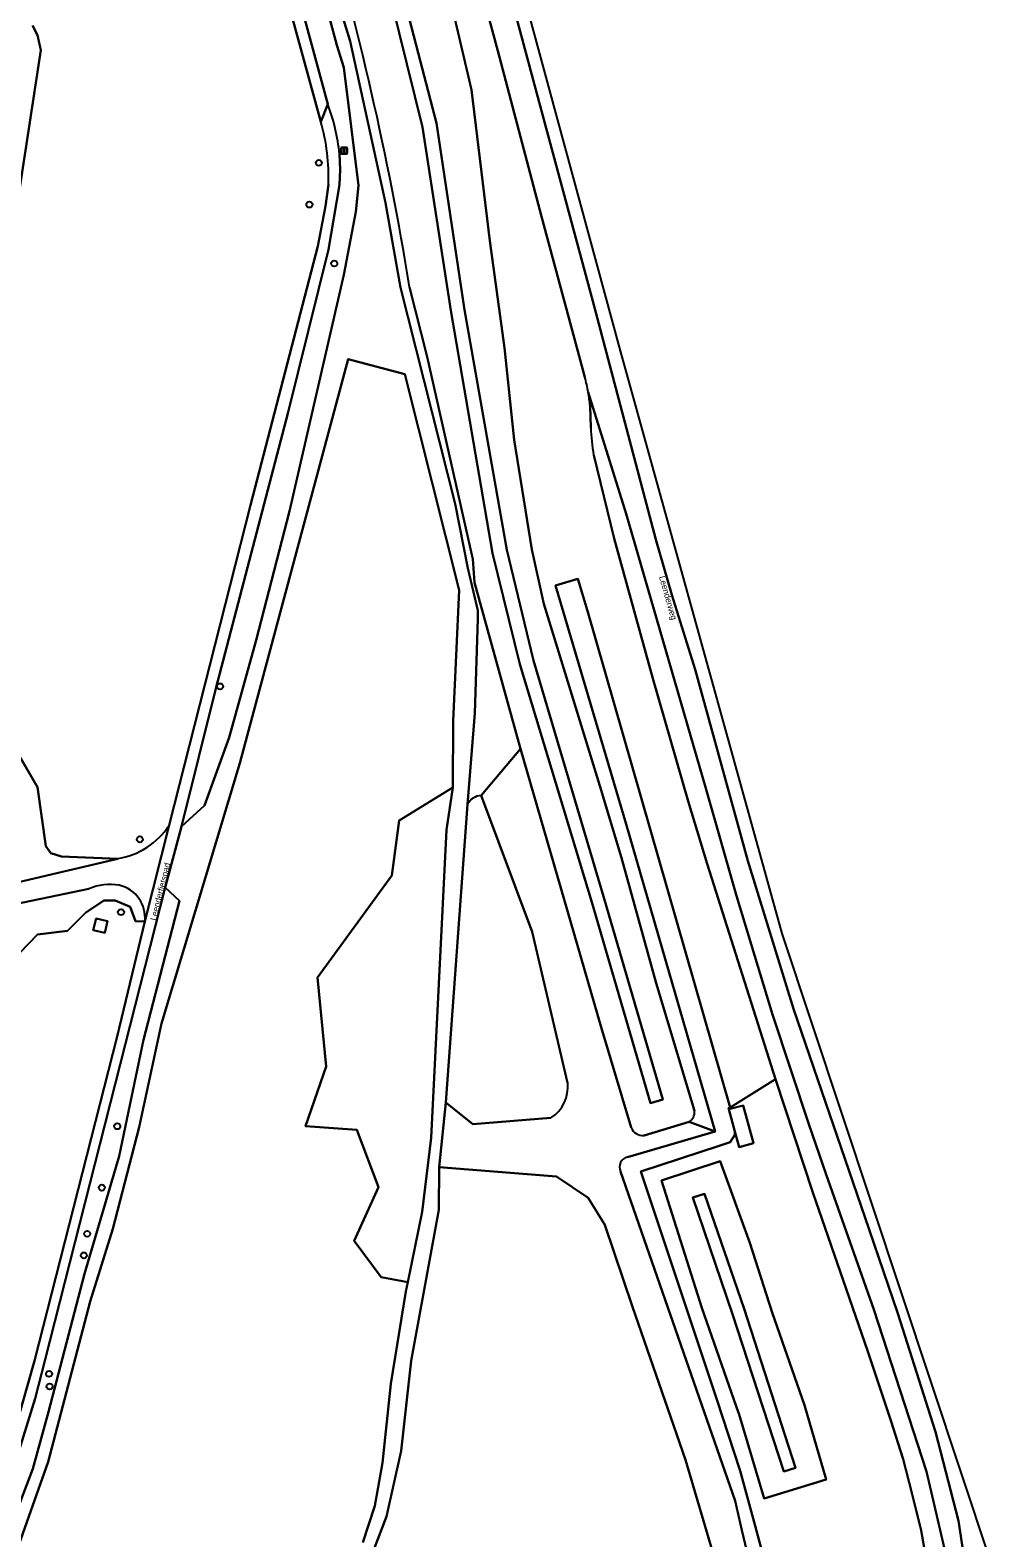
# Model space of a CAD drawing. Extents: x 162156 to 163172, y 378995 to 380779.
# Drawn here: x 162827.7 to 162983.4, y 379721.4 to 379965.5 of the extents above; entities that cross this region are included whole.
import ezdxf

# ---------------------------------------------------------------- set-up
doc = ezdxf.new("R2010")
doc.units = 0
for name, color, linetype in [('IMGEO_Afsluitpaal', 7, 'Continuous'), ('IMGEO_Berm_groen', 7, 'Continuous'), ('IMGEO_Boom', 7, 'Continuous'), ('IMGEO_Fietspad_gesloten', 7, 'Continuous'), ('IMGEO_Gemengd_bos', 7, 'Continuous'), ('IMGEO_Grasland_overig', 7, 'Continuous'), ('IMGEO_Groenvoorziening', 7, 'Continuous'), ('IMGEO_Lage_trafo', 7, 'Continuous'), ('IMGEO_Naaldbos', 7, 'Continuous'), ('IMGEO_Openbare_ruimte_label', 7, 'Continuous'), ('IMGEO_Rijbaan_lokaal_gesloten', 7, 'Continuous'), ('IMGEO_Rijbaan_lokaal_onverhard', 7, 'Continuous'), ('IMGEO_Rijbaan_regionaal_gesloten', 7, 'Continuous'), ('IMGEO_Terreindeel_open', 7, 'Continuous'), ('IMGEO_Voetpad_onverhard', 7, 'Continuous'), ('IMGEO_Waterloop', 7, 'Continuous')]:
    doc.layers.add(name, color=color, linetype=linetype)

msp = doc.modelspace()

# ---------------------------------------------------------------- linework, layer by layer
at = {"layer": 'IMGEO_Afsluitpaal'}
for p, q in [((162878.09, 379945.61), (162878.09, 379946.41)), ((162878.09, 379946.41), (162878.09, 379945.61)), ((162878.19, 379946.51), (162878.98, 379946.51)), ((162878.98, 379946.51), (162878.19, 379946.51)), ((162879.08, 379946.41), (162879.08, 379945.61)), ((162879.08, 379945.61), (162879.08, 379946.41)), ((162878.98, 379945.51), (162878.19, 379945.51)), ((162878.19, 379945.51), (162878.98, 379945.51))]:
    msp.add_line(p, q, dxfattribs=at)
msp.add_lwpolyline([(162878.51, 379946.39), (162878.66, 379946.39), (162878.66, 379945.64), (162878.51, 379945.64), (162878.51, 379946.39)], dxfattribs=at)
for centre, start, end in [((162878.19, 379946.41), 90, 180), ((162878.19, 379946.41), 90, 180), ((162878.98, 379946.41), 0, 90), ((162878.98, 379946.41), 360, 90), ((162878.19, 379945.61), 180, 270), ((162878.19, 379945.61), 180, 270), ((162878.98, 379945.61), 270, 0), ((162878.98, 379945.61), 270, 0)]:
    msp.add_arc(centre, 0.1, start, end, dxfattribs=at)
at = {"layer": 'IMGEO_Berm_groen'}
for points in [[(162917.61, 379909.32), (162910.58, 379935.34), (162903.48, 379962.19), (162894.41, 379995.63), (162889.22, 380014.47), (162884.39, 380032.32), (162875.97, 380063.72), (162870.69, 380083.46), (162863.82, 380109.09), (162860.82, 380119.94), (162857.11, 380132.94), (162856.21, 380136.12), (162855.96, 380136.76), (162854.36, 380140.73), (162852.99, 380143.75), (162851.45, 380147.17), (162847.93, 380156.76), (162846.88, 380159.68), (162845.69, 380164.1), (162842.43, 380176.6)], [(162894.82, 379974.81), (162899.22, 379955.87), (162902.22, 379931.42), (162904.56, 379914.07), (162906.14, 379899.21), (162909.01, 379881.44), (162910.96, 379872.62), (162920.05, 379843.16), (162923.52, 379831.46), (162929.16, 379811.21), (162935.38, 379790.49)], [(162918.57, 379901.17), (162918.44, 379904.64)], [(162934.49, 379788.73), (162938.71, 379787.15), (162924.32, 379836.94), (162912.84, 379875.57), (162916.47, 379876.66), (162918.01, 379871.51), (162941.16, 379791.04), (162948.49, 379795.64), (162937.43, 379830.51), (162934.33, 379840.69), (162928.63, 379860.51), (162922.37, 379883.23), (162919.04, 379896.72)], [(162974.04, 379711.48), (162972.1, 379722.52), (162970.66, 379728.45), (162969.17, 379734.12), (162967.19, 379740.36), (162963.46, 379751.56), (162954.53, 379777.27), (162948.49, 379795.64), (162941.16, 379791.04), (162940.89, 379790.95), (162940.94, 379790.77), (162943.24, 379791.4), (162944.92, 379785.28), (162942.62, 379784.65), (162941.93, 379787.14), (162941.91, 379786.83), (162941.9, 379786.65), (162941.17, 379785.41), (162939.38, 379784.86), (162926.68, 379780.68), (162938.98, 379743.78), (162942.78, 379732.23), (162945.18, 379723.32), (162947.89, 379713.23)]]:
    msp.add_lwpolyline(points, dxfattribs=at)
msp.add_lwpolyline([(162946.65, 379727.73), (162942.61, 379741.34), (162942.19, 379742.53), (162936.54, 379758.61), (162930.01, 379779.21), (162939.55, 379782.36), (162944.35, 379769.13), (162947.98, 379757.85), (162953.19, 379742.82), (162956.74, 379730.83)], close=True, dxfattribs=at)
for centre, radius, start, end in [((162890.75, 379902.1), 27.81, 9.9731, 15.0288), ((162890.59, 379902.11), 27.97, 5.1919, 9.9153), ((162953.58, 379902.54), 35.04, 182.2391, 189.5714), ((162933.55, 379790.31), 1.83, 300.8414, 5.8723)]:
    msp.add_arc(centre, radius, start, end, dxfattribs=at)
at = {"layer": 'IMGEO_Boom'}
for centre in [(162874.48, 379944.04), (162872.96, 379937.28), (162876.99, 379927.74), (162858.47, 379859.25), (162845.47, 379834.48), (162842.42, 379822.68), (162841.82, 379788.01), (162839.31, 379778.07), (162836.94, 379770.59), (162836.39, 379767.09), (162830.76, 379747.91), (162830.85, 379745.87)]:
    msp.add_circle(centre, 0.489, dxfattribs=at)
at = {"layer": 'IMGEO_Fietspad_gesloten'}
for points in [[(162875.93, 379953.56), (162874.8, 379950.69)], [(162715.51, 379609.31), (162717.24, 379610.86), (162732.91, 379626.38), (162760.99, 379654.03), (162786.71, 379678.38), (162791.39, 379683.4), (162804.08, 379697.2), (162805.81, 379699.6), (162810.52, 379706.16), (162815.38, 379713.8), (162818.24, 379718.3), (162823.79, 379729.7), (162825.45, 379733.98), (162828.53, 379743.94), (162830.08, 379750), (162849.6, 379826.69), (162852.22, 379836.57), (162857.79, 379858.93), (162869.52, 379903.66), (162876.06, 379930), (162877.84, 379940.5), (162877.93, 379942.99), (162877.81, 379945.48)], [(162876.03, 379940.52), (162875.56, 379937.03), (162874.3, 379930.54), (162863.39, 379888.59), (162850.2, 379836.76), (162846.29, 379821.19), (162841.79, 379802.53), (162828.42, 379750), (162825.44, 379739.57), (162822.38, 379730.43), (162817.29, 379720.1), (162810.08, 379708.8), (162804.06, 379700.23), (162794.51, 379689.23), (162789.51, 379683.97), (162747.05, 379642.96), (162715.62, 379612.41)]]:
    msp.add_lwpolyline(points, dxfattribs=at)
for centre, radius, start, end in [((162848.07, 379942.81), 29.86, 5.1276, 21.0987), ((162843.75, 379941.78), 32.31, 357.7601, 16.0015)]:
    msp.add_arc(centre, radius, start, end, dxfattribs=at)
at = {"layer": 'IMGEO_Gemengd_bos'}
for points in [[(162881.59, 379720.59), (162883.54, 379726.54), (162884.81, 379733.52), (162886.15, 379746.28), (162888.59, 379761.25), (162888.9, 379762.78), (162884.57, 379763.57), (162880.23, 379769.48), (162884.17, 379778.16), (162880.63, 379787.42), (162872.35, 379788.01), (162875.69, 379797.67), (162874.28, 379812.08), (162886.29, 379828.61), (162887.51, 379837.55), (162896.21, 379842.9), (162896.24, 379853.7), (162897.24, 379874.86), (162888.4, 379909.84), (162879.25, 379912.27), (162861.7, 379846.82), (162848.98, 379804.67), (162845.36, 379787.84), (162841.08, 379771.42), (162837.43, 379759.61), (162830.64, 379733.64), (162825.27, 379718.55)], [(162824.03, 379721.72), (162828.13, 379732.54), (162830.69, 379741.74), (162836.52, 379764.13), (162842.14, 379783.15), (162846.05, 379802.03), (162851.9, 379824.51), (162849.6, 379826.69), (162830.08, 379750), (162828.53, 379743.94), (162825.45, 379733.98)]]:
    msp.add_lwpolyline(points, dxfattribs=at)
at = {"layer": 'IMGEO_Grasland_overig'}
msp.add_lwpolyline([(162888.9, 379762.78), (162891.22, 379774.13), (162892.67, 379786.15), (162895.18, 379836.01), (162896.21, 379842.9), (162887.51, 379837.55), (162886.29, 379828.61), (162874.28, 379812.08), (162875.69, 379797.67), (162872.35, 379788.01), (162880.63, 379787.42), (162884.17, 379778.16), (162880.23, 379769.48), (162884.57, 379763.57)], close=True, dxfattribs=at)
at = {"layer": 'IMGEO_Groenvoorziening'}
for points in [[(162734.13, 380481.79), (162738.94, 380462.93), (162755.08, 380399.61), (162794.83, 380252.85), (162795.6, 380250), (162807.15, 380207.37), (162834.02, 380108.17), (162847.39, 380056.99), (162849.58, 380050.07), (162853.05, 380036.53), (162855.7, 380027.53), (162859.06, 380014.99), (162859.82, 380012.91), (162860.3, 380010.25), (162863.33, 380000), (162875.93, 379953.56)], [(162877.81, 379945.48), (162877.93, 379942.99), (162877.84, 379940.5), (162876.06, 379930), (162869.52, 379903.66), (162857.79, 379858.93), (162852.22, 379836.57), (162855.95, 379839.98), (162859.94, 379851), (162864.32, 379866.72), (162869.74, 379887.62), (162878.52, 379925.93), (162880.46, 379936.12), (162880.89, 379940.36), (162878.53, 379959.46), (162877.4, 379963.09), (162875.48, 379970.32), (162872.22, 379980.62), (162850.44, 380055.19), (162836.52, 380107.17), (162815.65, 380183.14), (162803.81, 380228.27), (162800.75, 380239.27), (162797.43, 380253.23)], [(162935.38, 379790.49), (162929.16, 379811.21), (162923.52, 379831.46), (162920.05, 379843.16), (162910.96, 379872.62), (162909.01, 379881.44), (162906.14, 379899.21), (162904.56, 379914.07), (162902.22, 379931.42), (162899.22, 379955.87), (162894.82, 379974.81), (162894.02, 379977.91), (162885.8, 380009.88), (162880.27, 380030.3), (162869.2, 380069.9), (162864.7, 380086.48), (162854.36, 380123.05), (162852.47, 380130.79), (162844.58, 380151.28), (162840.44, 380167.5), (162836.23, 380181.26), (162831.86, 380198.18), (162828.22, 380211.65), (162827.76, 380214.25)], [(162884.94, 379975.43), (162891.3, 379949.82), (162895.88, 379920.15), (162902.65, 379880.85), (162907.08, 379862.85), (162918.71, 379824.28), (162928.26, 379791.77), (162930.23, 379792.37), (162920.76, 379824.7), (162909.3, 379863.44), (162904.94, 379881.38), (162898.08, 379920.26), (162893.55, 379950.48), (162886.92, 379975.98)], [(162886.92, 379975.98), (162893.55, 379950.48), (162898.08, 379920.26), (162904.94, 379881.38), (162909.3, 379863.44), (162920.76, 379824.7), (162930.23, 379792.37), (162928.26, 379791.77), (162918.71, 379824.28), (162907.08, 379862.85), (162902.65, 379880.85), (162895.88, 379920.15), (162891.3, 379949.82), (162884.94, 379975.43)], [(162876.41, 379973.93), (162879.54, 379963.77), (162885.3, 379937.58), (162887.73, 379923.86), (162896.6, 379888.82), (162898.62, 379878.42), (162900.23, 379871.56), (162900.24, 379870.17), (162899.79, 379854.89), (162898.6, 379840.15)], [(162889.2, 379923.92), (162892.02, 379912.62), (162899.45, 379879.84), (162899.74, 379876.09), (162907.15, 379849.14), (162920.23, 379804.06), (162925.1, 379787.82)], [(162900.8, 379841.58), (162907.15, 379849.14), (162899.74, 379876.09), (162899.45, 379879.84), (162892.02, 379912.62), (162889.2, 379923.92)], [(162814.73, 379825.21), (162816.76, 379825.45), (162841.89, 379831.35), (162832.76, 379831.71), (162831.04, 379832.26), (162830.23, 379833.4), (162828.9, 379842.91), (162825.99, 379847.95), (162824.4, 379848.34), (162822.02, 379847.95), (162816.5, 379843.17), (162814.86, 379840.64), (162809.65, 379831.46), (162809.81, 379827.68)], [(162925.1, 379787.82), (162920.23, 379804.06), (162907.15, 379849.14), (162900.8, 379841.58), (162909.04, 379819.51), (162914.81, 379795.03)], [(162914.81, 379795.03), (162909.04, 379819.51), (162900.8, 379841.58)], [(162898.6, 379840.15), (162895.08, 379791.88), (162899.45, 379788.37), (162912.09, 379789.39)], [(162837.18, 379826.45), (162821.3, 379823.15), (162812.62, 379820.83), (162805.32, 379818.17), (162805.9, 379816.58), (162811.7, 379813.01), (162816.32, 379813.06), (162818.79, 379814.79), (162826.01, 379816.09), (162828.89, 379819.07), (162833.76, 379819.66), (162836.69, 379822.59), (162839.61, 379824.55), (162841.49, 379824.55), (162843.93, 379823.55), (162844.77, 379821.22), (162846.29, 379821.19)], [(162912.09, 379789.39), (162899.45, 379788.37), (162895.08, 379791.88), (162894, 379781.4), (162913, 379779.85), (162918.14, 379776.4), (162920.85, 379772.03), (162925.34, 379758.76), (162933.93, 379733.97), (162944.99, 379696.47), (162947.51, 379703.08)], [(162924.49, 379783.03), (162938.71, 379787.15), (162934.49, 379788.73), (162927.19, 379786.53)], [(162927.19, 379786.53), (162934.49, 379788.73)], [(162944.99, 379696.47), (162933.93, 379733.97), (162925.34, 379758.76), (162920.85, 379772.03), (162918.14, 379776.4), (162913, 379779.85), (162894, 379781.4), (162893.96, 379774.48), (162889.44, 379750), (162887.81, 379735.43), (162885.47, 379724.81), (162882.12, 379716.09)], [(162945.41, 379712.63), (162943.06, 379722.62), (162941.95, 379727.34), (162936.12, 379744.06), (162923.39, 379780.69)]]:
    msp.add_lwpolyline(points, dxfattribs=at)
for points in [[(162942.61, 379741.34), (162946.65, 379727.73), (162956.74, 379730.83), (162953.19, 379742.82), (162947.98, 379757.85), (162944.35, 379769.13), (162939.55, 379782.36), (162930.01, 379779.21), (162936.54, 379758.61), (162942.19, 379742.53)], [(162949.83, 379732.12), (162941.48, 379757.76), (162935.11, 379776.45), (162937.01, 379777.08), (162943.44, 379758.46), (162951.72, 379732.68)]]:
    msp.add_lwpolyline(points, close=True, dxfattribs=at)
for centre, radius, start, end in [((162391.87, 379842.83), 503.9, 9.2605, 16.5574), ((162391.87, 379842.83), 503.9, 9.2605, 16.5574), ((162848.07, 379942.81), 29.86, 5.1276, 21.0987), ((162900.88, 379839.05), 2.53, 91.8501, 154.1848), ((162900.88, 379839.05), 2.53, 91.8501, 154.1848), ((162840.58, 379818.83), 8.35, 79.277, 113.9827), ((162840.93, 379821.78), 5.39, 353.7471, 77.1275), ((162908.91, 379794.4), 5.94, 302.4047, 6.1174), ((162908.91, 379794.4), 5.94, 302.4047, 6.1174), ((162933.55, 379790.31), 1.83, 300.8414, 5.8723), ((162926.99, 379788.55), 2.03, 201.3117, 275.7606), ((162926.99, 379788.55), 2.03, 201.3117, 275.7606), ((162924.86, 379781.43), 1.64, 102.7748, 206.594)]:
    msp.add_arc(centre, radius, start, end, dxfattribs=at)
at = {"layer": 'IMGEO_Lage_trafo'}
msp.add_lwpolyline([(162837.92, 379819.77), (162839.78, 379819.35), (162840.23, 379821.24), (162838.38, 379821.67)], close=True, dxfattribs=at)
at = {"layer": 'IMGEO_Naaldbos'}
for points in [[(162874.8, 379950.69), (162861.32, 380000)], [(162828.05, 379966.29), (162828.91, 379964.74), (162829.43, 379962.3), (162823.42, 379923.1), (162822.46, 379914.4), (162821.28, 379907.95), (162817.16, 379880.4), (162812.11, 379849.65), (162809.65, 379831.46), (162814.86, 379840.64), (162816.5, 379843.17), (162822.02, 379847.95), (162824.4, 379848.34), (162825.99, 379847.95), (162828.9, 379842.91), (162830.23, 379833.4), (162831.04, 379832.26), (162832.76, 379831.71), (162841.89, 379831.35)], [(162850.2, 379836.76), (162863.39, 379888.59), (162874.3, 379930.54), (162875.56, 379937.03), (162876.03, 379940.52)], [(162825.44, 379739.57), (162828.42, 379750), (162841.79, 379802.53), (162846.29, 379821.19), (162844.77, 379821.22), (162843.93, 379823.55), (162841.49, 379824.55), (162839.61, 379824.55), (162836.69, 379822.59), (162833.76, 379819.66), (162828.89, 379819.07), (162826.01, 379816.09)]]:
    msp.add_lwpolyline(points, dxfattribs=at)
msp.add_lwpolyline([(162837.92, 379819.77), (162838.38, 379821.67), (162840.23, 379821.24), (162839.78, 379819.35)], close=True, dxfattribs=at)
for centre, radius, start, end in [((162843.75, 379941.78), 32.31, 357.7601, 16.0015), ((162839.96, 379843.41), 12.21, 279.0992, 327.0086)]:
    msp.add_arc(centre, radius, start, end, dxfattribs=at)
at = {"layer": 'IMGEO_Rijbaan_lokaal_gesloten'}
msp.add_lwpolyline([(162861.32, 380000), (162874.8, 379950.69), (162875.93, 379953.56), (162863.33, 380000)], dxfattribs=at)
at = {"layer": 'IMGEO_Rijbaan_lokaal_onverhard'}
for points in [[(162887.73, 379923.86), (162885.3, 379937.58), (162879.54, 379963.77), (162876.41, 379973.93), (162873.07, 379986.28), (162850.82, 380063.54), (162848.03, 380072.7), (162845.72, 380082.59), (162838.72, 380106.16), (162830.29, 380136.99), (162820.47, 380174.33), (162817.83, 380185.51), (162813.27, 380202.73), (162804.6, 380231.95), (162798.6, 380253.4), (162796.52, 380260.82), (162792.42, 380276.74), (162787.62, 380297.4), (162782.46, 380315.75), (162778.52, 380332.03), (162771.24, 380358.92), (162764.08, 380387.55), (162762.98, 380391.94), (162737.51, 380495.43)], [(162875.48, 379970.32), (162877.4, 379963.09), (162878.53, 379959.46), (162880.89, 379940.36), (162880.46, 379936.12), (162878.52, 379925.93), (162869.74, 379887.62), (162864.32, 379866.72), (162859.94, 379851), (162855.95, 379839.98), (162852.22, 379836.57), (162849.6, 379826.69), (162851.9, 379824.51), (162846.05, 379802.03), (162842.14, 379783.15), (162836.52, 379764.13), (162830.69, 379741.74), (162828.13, 379732.54), (162824.03, 379721.72)], [(162821.19, 379645.11), (162829.06, 379651.39), (162833.64, 379657.12), (162835.15, 379660.12), (162837.62, 379665.01), (162842.43, 379672.07), (162849.75, 379679.91), (162861.84, 379691.72), (162872.13, 379702.39), (162878.77, 379710.2), (162882.12, 379716.09), (162885.47, 379724.81), (162887.81, 379735.43), (162889.44, 379750), (162893.96, 379774.48), (162894, 379781.4), (162895.08, 379791.88), (162898.6, 379840.15), (162899.79, 379854.89), (162900.24, 379870.17), (162900.23, 379871.56), (162898.62, 379878.42), (162896.6, 379888.82), (162887.73, 379923.86)], [(162825.27, 379718.55), (162830.64, 379733.64), (162837.43, 379759.61), (162841.08, 379771.42), (162845.36, 379787.84), (162848.98, 379804.67), (162861.7, 379846.82), (162879.25, 379912.27), (162888.4, 379909.84), (162897.24, 379874.86), (162896.24, 379853.7), (162896.21, 379842.9), (162895.18, 379836.01), (162892.67, 379786.15), (162891.22, 379774.13), (162888.9, 379762.78), (162888.59, 379761.25), (162886.15, 379746.28), (162884.81, 379733.52), (162883.54, 379726.54), (162881.59, 379720.59)]]:
    msp.add_lwpolyline(points, dxfattribs=at)
at = {"layer": 'IMGEO_Rijbaan_regionaal_gesloten'}
for points in [[(162983.41, 379717.46), (162949.57, 379819.25), (162923.38, 379913.58), (162911.89, 379955.93), (162835.27, 380238.32)], [(162894.41, 379995.63), (162903.48, 379962.19), (162910.58, 379935.34), (162917.61, 379909.32)], [(162910.18, 379953.87), (162903.17, 379980.04)], [(162903.17, 379980.04), (162910.18, 379953.87), (162918.89, 379921.63), (162929.09, 379883.04), (162931.71, 379874.1), (162935.5, 379862.01), (162944.02, 379831), (162951.4, 379807.03), (162963.67, 379771.28), (162968.32, 379757.69), (162974.41, 379738.54), (162978.16, 379724.09), (162980.3, 379709.84)], [(162980.3, 379709.84), (162978.16, 379724.09), (162974.41, 379738.54), (162968.32, 379757.69), (162963.67, 379771.28), (162951.4, 379807.03), (162944.02, 379831), (162935.5, 379862.01), (162931.71, 379874.1), (162929.09, 379883.04), (162918.89, 379921.63), (162910.18, 379953.87)], [(162918.14, 379906.92), (162924.28, 379887.18), (162937.14, 379842.92), (162942.16, 379825.35), (162948.02, 379806.09), (162953.88, 379788.37), (162956.72, 379780.2), (162964.45, 379758.31), (162972.97, 379732.1), (162976.51, 379717.03)], [(162976.51, 379717.03), (162972.97, 379732.1), (162964.45, 379758.31), (162956.72, 379780.2), (162953.88, 379788.37), (162948.02, 379806.09), (162942.16, 379825.35), (162937.14, 379842.92), (162924.28, 379887.18), (162918.14, 379906.92)], [(162918.44, 379904.64), (162918.57, 379901.17)], [(162919.04, 379896.72), (162922.37, 379883.23), (162928.63, 379860.51), (162934.33, 379840.69), (162937.43, 379830.51), (162948.49, 379795.64), (162954.53, 379777.27), (162963.46, 379751.56), (162967.19, 379740.36), (162969.17, 379734.12), (162970.66, 379728.45), (162972.1, 379722.52), (162974.04, 379711.48)]]:
    msp.add_lwpolyline(points, dxfattribs=at)
for centre, radius, start, end in [((162890.75, 379902.1), 27.81, 9.9731, 15.0288), ((162890.59, 379902.11), 27.97, 5.1919, 9.9153), ((162953.58, 379902.54), 35.04, 182.2391, 189.5714)]:
    msp.add_arc(centre, radius, start, end, dxfattribs=at)
at = {"layer": 'IMGEO_Terreindeel_open'}
msp.add_lwpolyline([(162943.24, 379791.4), (162940.94, 379790.77), (162941.93, 379787.14), (162942.62, 379784.65), (162944.92, 379785.28)], close=True, dxfattribs=at)
at = {"layer": 'IMGEO_Voetpad_onverhard'}
for points in [[(162809.81, 379827.68), (162809.65, 379831.46), (162812.11, 379849.65), (162817.16, 379880.4), (162821.28, 379907.95), (162822.46, 379914.4), (162823.42, 379923.1), (162829.43, 379962.3), (162828.91, 379964.74), (162828.05, 379966.29)], [(162846.29, 379821.19), (162850.2, 379836.76)], [(162841.89, 379831.35), (162816.76, 379825.45), (162814.73, 379825.21)], [(162821.3, 379823.15), (162837.18, 379826.45)]]:
    msp.add_lwpolyline(points, dxfattribs=at)
for centre, radius, start, end in [((162839.96, 379843.41), 12.21, 279.0992, 327.0086), ((162840.58, 379818.83), 8.35, 79.277, 113.9827), ((162840.93, 379821.78), 5.39, 353.7471, 77.1275)]:
    msp.add_arc(centre, radius, start, end, dxfattribs=at)
at = {"layer": 'IMGEO_Waterloop'}
for points in [[(162942.78, 379732.23), (162938.98, 379743.78), (162926.68, 379780.68), (162939.38, 379784.86), (162941.17, 379785.41), (162941.9, 379786.65), (162941.91, 379786.83), (162941.93, 379787.14), (162940.94, 379790.77), (162940.89, 379790.95), (162941.16, 379791.04), (162918.01, 379871.51), (162916.47, 379876.66), (162912.84, 379875.57), (162924.32, 379836.94), (162938.71, 379787.15), (162924.49, 379783.03)], [(162923.39, 379780.69), (162936.12, 379744.06), (162941.95, 379727.34), (162943.06, 379722.62), (162945.41, 379712.63)], [(162948.56, 379709.49), (162948.11, 379711.52), (162947.89, 379713.23), (162945.18, 379723.32), (162942.78, 379732.23)]]:
    msp.add_lwpolyline(points, dxfattribs=at)
msp.add_lwpolyline([(162951.72, 379732.68), (162943.44, 379758.46), (162937.01, 379777.08), (162935.11, 379776.45), (162941.48, 379757.76), (162949.83, 379732.12)], close=True, dxfattribs=at)
msp.add_arc((162924.86, 379781.43), 1.64, 102.7748, 206.594, dxfattribs=at)

# ---------------------------------------------------------------- texts
at = {"layer": 'IMGEO_Openbare_ruimte_label'}
for s, rotation, p in [('Leenderweg', 285.8982, (162929.61, 379876.99)), ('Leenderfietspad', 75.6997, (162848.09, 379821.25))]:
    msp.add_text(s, height=1, rotation=rotation, dxfattribs=at).set_placement(p)

doc.saveas('drawing.dxf')
